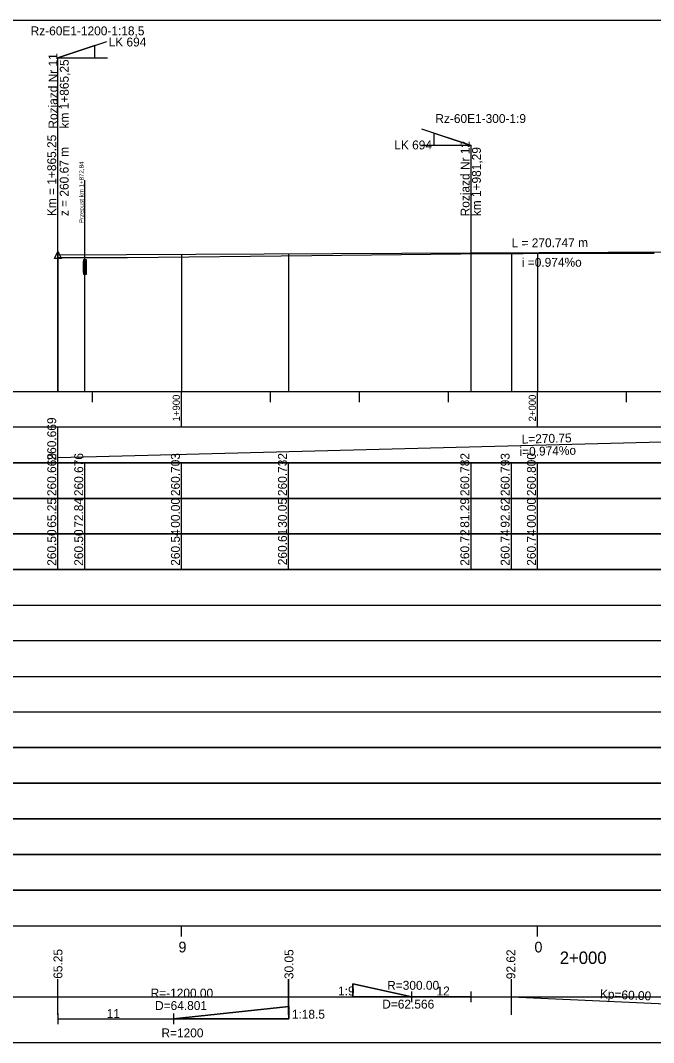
# Model space of a CAD drawing. Extents: x 6445630 to 6518227, y 5499240 to 5511716.
# Drawn here: x 6452385.9 to 6452563.8, y 5505473.3 to 5505760.3 of the extents above; entities that cross this region are included whole.
import ezdxf

# ---------------------------------------------------------------- set-up
doc = ezdxf.new("R2010")
doc.units = 0
for name, color, linetype in [('TOR_PROF-obiekty+opisy', 7, 'Continuous'), ('TOR_PROF-opisy pomocnicze', 7, 'Continuous'), ('TOR_PROF-rozjazdy', 7, 'Continuous'), ('TOR_PROF-tabelka-geometria T1', 7, 'Continuous'), ('TOR_PROF-tabelka-kilometracja', 7, 'Continuous'), ('TOR_PROF-tabelka-odleglosci T1', 7, 'Continuous'), ('TOR_PROF-tabelka-pochylenia proj T1', 7, 'Continuous'), ('TOR_PROF-tabelka-rodzaj rowu T1', 7, 'Continuous'), ('TOR_PROF-tabelka-rowyT1', 7, 'Continuous'), ('TOR_PROF-tabelka-rurociagi T1', 7, 'Continuous'), ('TOR_PROF-tabelka-rzedne istn T1', 7, 'Continuous'), ('TOR_PROF-tabelka-rzedne istn T2', 7, 'Continuous'), ('TOR_PROF-tabelka-rzedne proj T1', 7, 'Continuous'), ('TOR_PROF-tabelka-teren istniejacy T1', 7, 'Continuous'), ('TOR_PROF-tabelka-warstwa ochronna T1', 7, 'Continuous'), ('TOR_PROF-tor istniejacy T2', 7, 'Continuous'), ('TOR_PROF-tor projektowany', 7, 'Continuous'), ('TOR_PROF-uklad odniesienia', 7, 'Continuous'), ('TOR_PROF-warstwa ochronna', 7, 'Continuous'), ('TOR_RAMKI-MASKA WYCIECIA', 7, 'Continuous')]:
    doc.layers.add(name, color=color, linetype=linetype)

msp = doc.modelspace()

# ---------------------------------------------------------------- linework, layer by layer
at = {"layer": 'TOR_PROF-obiekty+opisy'}
for p, q in [((6452404.05, 5505694.53), (6452404.05, 5505715.53)), ((6452404.05, 5505656.15), (6452404.05, 5505694.53))]:
    msp.add_line(p, q, dxfattribs=at)
for points in [[(6452404.53, 5505693.15), (6452403.61, 5505693.15), (6452403.61, 5505689.07), (6452404.53, 5505689.07)], [(6452404.44, 5505692.61), (6452403.69, 5505692.61), (6452403.69, 5505689.61), (6452404.44, 5505689.61)]]:
    msp.add_lwpolyline(points, close=True, dxfattribs=at)
for points in [[(6452404.53, 5505689.07), (6452404.53, 5505693.15), (6452403.61, 5505693.15), (6452403.61, 5505689.07), (6452404.53, 5505689.07)], [(6452404.44, 5505689.61), (6452403.69, 5505689.61), (6452403.69, 5505692.61), (6452404.44, 5505692.61), (6452404.44, 5505689.61)]]:
    msp.add_lwpolyline(points, dxfattribs=at)
at = {"layer": 'TOR_PROF-opisy pomocnicze'}
msp.add_line((6452396.47, 5505694.49), (6452396.47, 5505714.49), dxfattribs=at)
msp.add_lwpolyline([(6452396.47, 5505695.49), (6452397.47, 5505693.49), (6452395.47, 5505693.49)], close=True, dxfattribs=at)
at = {"layer": 'TOR_PROF-rozjazdy'}
for p, q in [((6452396.47, 5505749.83), (6452410.24, 5505754.41)), ((6452396.47, 5505656.15), (6452396.47, 5505749.83)), ((6452396.47, 5505749.83), (6452410.38, 5505749.83)), ((6452396.47, 5505749.83), (6452410.38, 5505749.83)), ((6452512.5, 5505725.2), (6452498.72, 5505729.78)), ((6452512.5, 5505725.2), (6452498.58, 5505725.2)), ((6452512.5, 5505725.2), (6452498.58, 5505725.2)), ((6452512.5, 5505656.15), (6452512.5, 5505725.2)), ((6452495.9, 5505484.66), (6452495.9, 5505487.63)), ((6452512.52, 5505484.66), (6452512.52, 5505487.63)), ((6452479.29, 5505486.15), (6452495.9, 5505486.15)), ((6452396.47, 5505481.47), (6452396.47, 5505478.5)), ((6452428.88, 5505481.47), (6452428.88, 5505478.5)), ((6452461.28, 5505479.99), (6452428.88, 5505479.99))]:
    msp.add_line(p, q, dxfattribs=at)
for points in [[(6452396.47, 5505749.83), (6452406.86, 5505749.83), (6452406.86, 5505753.28), (6452396.47, 5505749.83)], [(6452512.5, 5505725.2), (6452502.1, 5505725.2), (6452502.1, 5505728.66), (6452512.5, 5505725.2)], [(6452495.9, 5505486.15), (6452479.29, 5505489.82), (6452479.29, 5505486.15)], [(6452512.52, 5505486.15), (6452495.9, 5505486.15), (6452479.29, 5505486.15), (6452479.29, 5505489.82), (6452495.9, 5505486.15)], [(6452396.47, 5505479.99), (6452428.88, 5505479.99), (6452461.28, 5505479.99), (6452461.28, 5505483.48), (6452428.88, 5505479.99)], [(6452428.88, 5505479.99), (6452461.28, 5505483.48), (6452461.28, 5505479.99)]]:
    msp.add_lwpolyline(points, dxfattribs=at)
at = {"layer": 'TOR_PROF-tabelka-geometria T1'}
for points in [[(6452396.47, 5505481.15), (6452396.47, 5505491.15)], [(6452461.27, 5505481.15), (6452461.27, 5505491.15)], [(6452461.28, 5505481.15), (6452461.28, 5505491.15)], [(6452523.83, 5505481.15), (6452523.83, 5505491.15)], [(6452396.47, 5505479.99), (6452461.28, 5505479.99), (6452461.27, 5505486.15), (6452523.83, 5505486.15), (6452523.83, 5505486.15), (6452583.83, 5505483.48), (6452583.83, 5505483.48), (6452667.79, 5505483.48), (6452667.79, 5505483.48), (6452727.79, 5505486.15), (6452727.79, 5505486.15), (6452779.05, 5505486.15), (6452779.05, 5505486.15), (6452879.05, 5505483.48), (6452879.05, 5505483.48), (6453017.46, 5505483.48), (6453017.46, 5505483.48), (6453117.46, 5505486.15), (6453117.46, 5505486.15), (6453180.24, 5505486.15), (6453180.24, 5505488.81), (6453270.52, 5505488.81), (6453270.52, 5505486.15), (6453440.82, 5505486.15)], [(6452331.21, 5505486.15), (6453531.21, 5505486.15)]]:
    msp.add_lwpolyline(points, dxfattribs=at)
at = {"layer": 'TOR_PROF-tabelka-kilometracja'}
for points in [[(6452431.21, 5505503.15), (6452431.21, 5505506.15)], [(6452531.21, 5505503.15), (6452531.21, 5505506.15)], [(6452531.21, 5505503.15), (6452531.21, 5505506.15)]]:
    msp.add_lwpolyline(points, dxfattribs=at)
at = {"layer": 'TOR_PROF-tabelka-odleglosci T1'}
msp.add_lwpolyline([(6452331.21, 5505616.15), (6453531.21, 5505616.15), (6453531.21, 5505626.15), (6452331.21, 5505626.15)], close=True, dxfattribs=at)
for points in [[(6452396.47, 5505616.15), (6452396.47, 5505626.15)], [(6452404.05, 5505616.15), (6452404.05, 5505626.15)], [(6452431.21, 5505616.15), (6452431.21, 5505626.15)], [(6452461.27, 5505616.15), (6452461.27, 5505626.15)], [(6452512.5, 5505616.15), (6452512.5, 5505626.15)], [(6452523.83, 5505616.15), (6452523.83, 5505626.15)], [(6452531.21, 5505616.15), (6452531.21, 5505626.15)]]:
    msp.add_lwpolyline(points, dxfattribs=at)
at = {"layer": 'TOR_PROF-tabelka-pochylenia proj T1'}
msp.add_lwpolyline([(6452331.21, 5505636.15), (6453531.21, 5505636.15), (6453531.21, 5505646.15), (6452331.21, 5505646.15)], close=True, dxfattribs=at)
for points in [[(6452396.47, 5505636.15), (6452396.47, 5505646.15)], [(6452396.47, 5505637.65), (6452667.21, 5505644.65)]]:
    msp.add_lwpolyline(points, dxfattribs=at)
at = {"layer": 'TOR_PROF-tabelka-rodzaj rowu T1'}
for points in [[(6452331.21, 5505576.15), (6453531.21, 5505576.15), (6453531.21, 5505586.15), (6452331.21, 5505586.15)], [(6452331.21, 5505556.15), (6453531.21, 5505556.15), (6453531.21, 5505566.15), (6452331.21, 5505566.15)], [(6452331.21, 5505546.15), (6453531.21, 5505546.15), (6453531.21, 5505556.15), (6452331.21, 5505556.15)]]:
    msp.add_lwpolyline(points, close=True, dxfattribs=at)
at = {"layer": 'TOR_PROF-tabelka-rowyT1'}
msp.add_lwpolyline([(6452331.21, 5505576.15), (6453531.21, 5505576.15), (6453531.21, 5505586.15), (6452331.21, 5505586.15)], close=True, dxfattribs=at)
at = {"layer": 'TOR_PROF-tabelka-rurociagi T1'}
for points in [[(6452331.21, 5505556.15), (6453531.21, 5505556.15), (6453531.21, 5505566.15), (6452331.21, 5505566.15)], [(6452331.21, 5505536.15), (6453531.21, 5505536.15), (6453531.21, 5505546.15), (6452331.21, 5505546.15)], [(6452331.21, 5505526.15), (6453531.21, 5505526.15), (6453531.21, 5505536.15), (6452331.21, 5505536.15)]]:
    msp.add_lwpolyline(points, close=True, dxfattribs=at)
at = {"layer": 'TOR_PROF-tabelka-rzedne istn T1'}
msp.add_lwpolyline([(6452331.21, 5505606.15), (6453531.21, 5505606.15), (6453531.21, 5505616.15), (6452331.21, 5505616.15)], close=True, dxfattribs=at)
for points in [[(6452396.47, 5505606.15), (6452396.47, 5505616.15)], [(6452404.05, 5505606.15), (6452404.05, 5505616.15)], [(6452431.21, 5505606.15), (6452431.21, 5505616.15)], [(6452461.27, 5505606.15), (6452461.27, 5505616.15)], [(6452512.5, 5505606.15), (6452512.5, 5505616.15)], [(6452523.83, 5505606.15), (6452523.83, 5505616.15)], [(6452531.21, 5505606.15), (6452531.21, 5505616.15)]]:
    msp.add_lwpolyline(points, dxfattribs=at)
at = {"layer": 'TOR_PROF-tabelka-rzedne proj T1'}
msp.add_lwpolyline([(6452331.21, 5505626.15), (6453531.21, 5505626.15), (6453531.21, 5505636.15), (6452331.21, 5505636.15)], close=True, dxfattribs=at)
for points in [[(6452396.47, 5505626.15), (6452396.47, 5505636.15)], [(6452404.05, 5505626.15), (6452404.05, 5505636.15)], [(6452431.21, 5505626.15), (6452431.21, 5505636.15)], [(6452461.27, 5505626.15), (6452461.27, 5505636.15)], [(6452512.5, 5505626.15), (6452512.5, 5505636.15)], [(6452523.83, 5505626.15), (6452523.83, 5505636.15)], [(6452531.21, 5505626.15), (6452531.21, 5505636.15)]]:
    msp.add_lwpolyline(points, dxfattribs=at)
at = {"layer": 'TOR_PROF-tabelka-teren istniejacy T1'}
for points in [[(6452331.21, 5505596.15), (6453531.21, 5505596.15), (6453531.21, 5505606.15), (6452331.21, 5505606.15)], [(6452331.21, 5505576.15), (6453531.21, 5505576.15), (6453531.21, 5505586.15), (6452331.21, 5505586.15)]]:
    msp.add_lwpolyline(points, close=True, dxfattribs=at)
at = {"layer": 'TOR_PROF-tabelka-warstwa ochronna T1'}
msp.add_lwpolyline([(6452331.21, 5505516.15), (6453531.21, 5505516.15), (6453531.21, 5505526.15), (6452331.21, 5505526.15)], close=True, dxfattribs=at)
at = {"layer": 'TOR_PROF-tor istniejacy T2'}
msp.add_lwpolyline([(6452563.95, 5505694.9), (6452562.42, 5505694.91), (6452560.89, 5505694.91), (6452559.36, 5505694.91), (6452557.82, 5505694.91), (6452556.29, 5505694.91), (6452554.76, 5505694.91), (6452553.23, 5505694.91), (6452551.7, 5505694.91), (6452550.16, 5505694.91), (6452548.63, 5505694.91), (6452547.1, 5505694.91), (6452545.57, 5505694.91), (6452544.03, 5505694.9), (6452542.5, 5505694.9), (6452540.97, 5505694.9), (6452539.43, 5505694.89), (6452537.9, 5505694.89), (6452536.37, 5505694.88), (6452534.84, 5505694.88), (6452533.3, 5505694.87), (6452531.77, 5505694.87), (6452530.24, 5505694.86), (6452528.71, 5505694.86), (6452527.17, 5505694.85), (6452525.64, 5505694.84), (6452524.11, 5505694.83), (6452522.58, 5505694.82), (6452521.04, 5505694.82), (6452519.51, 5505694.81), (6452517.98, 5505694.8), (6452467.79, 5505694.25), (6452415.96, 5505693.7), (6452396.47, 5505693.64)], dxfattribs=at)
at = {"layer": 'TOR_PROF-tor projektowany'}
msp.add_line((6452396.47, 5505694.49), (6452667.21, 5505695.81), dxfattribs=at)
for points in [[(6452396.47, 5505694.49), (6452396.47, 5505661.15), (6452396.47, 5505656.15), (6452396.47, 5505656.15)], [(6452396.47, 5505694.49), (6452396.47, 5505661.15), (6452396.47, 5505656.15), (6452396.47, 5505656.15)], [(6452396.47, 5505694.49), (6452396.47, 5505661.15), (6452396.47, 5505656.15), (6452396.47, 5505656.15)], [(6452396.47, 5505694.49), (6452396.47, 5505661.15), (6452396.47, 5505656.15), (6452396.47, 5505656.15)], [(6452431.21, 5505694.66), (6452431.21, 5505661.15), (6452431.21, 5505656.15), (6452431.21, 5505656.15)], [(6452431.21, 5505694.66), (6452431.21, 5505661.15), (6452431.21, 5505656.15), (6452431.21, 5505656.15)], [(6452461.27, 5505694.81), (6452461.27, 5505661.15), (6452461.27, 5505656.15), (6452461.27, 5505656.15)], [(6452461.27, 5505694.81), (6452461.27, 5505661.15), (6452461.27, 5505656.15), (6452461.27, 5505656.15)], [(6452523.83, 5505695.11), (6452523.83, 5505661.15), (6452523.83, 5505656.15), (6452523.83, 5505656.15)], [(6452523.83, 5505695.11), (6452523.83, 5505661.15), (6452523.83, 5505656.15), (6452523.83, 5505656.15)], [(6452531.21, 5505695.15), (6452531.21, 5505661.15), (6452531.21, 5505656.15), (6452531.21, 5505656.15)], [(6452531.21, 5505695.15), (6452531.21, 5505661.15), (6452531.21, 5505656.15), (6452531.21, 5505656.15)]]:
    msp.add_lwpolyline(points, dxfattribs=at)
at = {"layer": 'TOR_PROF-uklad odniesienia'}
for p, q in [((6452331.21, 5505656.15), (6453531.21, 5505656.15)), ((6452406.21, 5505653.15), (6452406.21, 5505656.15)), ((6452431.21, 5505646.15), (6452431.21, 5505656.15)), ((6452456.21, 5505653.15), (6452456.21, 5505656.15)), ((6452481.21, 5505653.15), (6452481.21, 5505656.15)), ((6452506.21, 5505653.15), (6452506.21, 5505656.15)), ((6452531.21, 5505646.15), (6452531.21, 5505656.15)), ((6452556.21, 5505653.15), (6452556.21, 5505656.15))]:
    msp.add_line(p, q, dxfattribs=at)
at = {"layer": 'TOR_PROF-warstwa ochronna'}
msp.add_lwpolyline([(6452331.21, 5505506.15), (6453531.21, 5505506.15), (6453531.21, 5505516.15), (6452331.21, 5505516.15)], close=True, dxfattribs=at)
at = {"layer": 'TOR_RAMKI-MASKA WYCIECIA'}
msp.add_lwpolyline([(6452249.83, 5505473.34), (6453559.83, 5505473.34), (6453559.83, 5505760.34), (6452249.83, 5505760.34)], close=True, dxfattribs=at)

# ---------------------------------------------------------------- texts
at = {"layer": 'TOR_PROF-obiekty+opisy'}
msp.add_text('Przepust km 1+872,84', height=1.25, rotation=90, dxfattribs=at).set_placement((6452403.7, 5505703.39))
at = {"layer": 'TOR_PROF-opisy pomocnicze'}
for s, rotation, p in [('Km = 1+865.25', 90, (6452395.97, 5505705.39)), ('z = 260.67 m', 90, (6452399.47, 5505705.39)), ('L = 270.747 m', 0.279, (6452523.89, 5505696.61)), ('  i =0.974%o', 0.279, (6452524.92, 5505691.12)), ('65.25', 90, (6452397.72, 5505491.25)), ('30.05', 90, (6452462.61, 5505491.16)), ('92.62', 90, (6452524.94, 5505491.13))]:
    msp.add_text(s, height=2.5, rotation=rotation, dxfattribs=at).set_placement(p)
at = {"layer": 'TOR_PROF-rozjazdy'}
for s, p in [('Rz-60E1-1200-1:18,5', (6452388.8, 5505756.16)), ('LK 694', (6452410.7, 5505753.03)), ('Rz-60E1-300-1:9', (6452502.48, 5505731.54)), ('LK 694', (6452490.94, 5505724.13)), ('R=300.00', (6452488.95, 5505488.16)), ('1:9', (6452475.16, 5505486.57)), ('12', (6452502.8, 5505486.56)), ('11', (6452410.17, 5505480.24)), ('R=1200', (6452425.54, 5505474.8))]:
    msp.add_text(s, height=2.5, dxfattribs=at).set_placement(p)
for s, rotation, p in [('Rozjazd Nr 11', 90, (6452396.32, 5505729.95)), ('km 1+865,25', 90, (6452399.5, 5505729.99)), ('Rozjazd Nr 12', 90, (6452512.08, 5505705.32)), ('km 1+981,29', 90, (6452515.27, 5505705.36)), ('1:18.5', 359.9963, (6452462.17, 5505480.04))]:
    msp.add_text(s, height=2.5, rotation=rotation, dxfattribs=at).set_placement(p)
at = {"layer": 'TOR_PROF-tabelka-geometria T1'}
for s, p in [('R=-1200.00', (6452422.5, 5505485.98)), ('D=64.801', (6452423.75, 5505482.48)), ('D=62.566', (6452487.56, 5505482.88))]:
    msp.add_text(s, height=2.5, dxfattribs=at).set_placement(p)
msp.add_text('Kp=60.00', height=2.5, rotation=357.4552, dxfattribs=at).set_placement((6452548.66, 5505485.79))
at = {"layer": 'TOR_PROF-tabelka-kilometracja'}
for s, p in [('9', (6452430.32, 5505498.65)), ('0', (6452530.32, 5505498.65))]:
    msp.add_text(s, height=3, dxfattribs=at).set_placement(p)
msp.add_text('2+000', height=3.5, rotation=360, dxfattribs=at).set_placement((6452537.42, 5505495.4))
at = {"layer": 'TOR_PROF-tabelka-odleglosci T1'}
for s, p in [('65.25', (6452395.97, 5505617.88)), ('72.84', (6452403.55, 5505617.89)), ('00.00', (6452430.71, 5505617.89)), ('30.05', (6452460.77, 5505617.88)), ('81.29', (6452512, 5505617.89)), ('92.62', (6452523.33, 5505617.91)), ('00.00', (6452530.71, 5505617.89))]:
    msp.add_text(s, height=2.5, rotation=90, dxfattribs=at).set_placement(p)
at = {"layer": 'TOR_PROF-tabelka-pochylenia proj T1'}
for s, rotation, p in [('260.669', 90, (6452395.97, 5505636.78)), ('L=270.75', 1.481, (6452526.75, 5505641.52)), ('i=0.974%o', 1.481, (6452526.14, 5505638))]:
    msp.add_text(s, height=2.5, rotation=rotation, dxfattribs=at).set_placement(p)
at = {"layer": 'TOR_PROF-tabelka-rzedne istn T1'}
for s, p in [('260.50', (6452395.97, 5505607.21)), ('260.50', (6452403.55, 5505607.21)), ('260.54', (6452430.71, 5505607.22)), ('260.61', (6452460.77, 5505607.38)), ('260.72', (6452512, 5505607.22)), ('260.74', (6452523.33, 5505607.22)), ('260.74', (6452530.71, 5505607.22))]:
    msp.add_text(s, height=2.5, rotation=90, dxfattribs=at).set_placement(p)
at = {"layer": 'TOR_PROF-tabelka-rzedne istn T2'}
for s, p in [('Rz-60E1-1200-1:18,5', (6452388.8, 5505756.16)), ('LK 694', (6452410.7, 5505753.03))]:
    msp.add_text(s, height=2.5, dxfattribs=at).set_placement(p)
at = {"layer": 'TOR_PROF-tabelka-rzedne proj T1'}
for s, p in [('260.669', (6452395.97, 5505626.78)), ('260.676', (6452403.55, 5505626.78)), ('260.703', (6452430.71, 5505626.78)), ('260.732', (6452460.77, 5505626.79)), ('260.782', (6452512, 5505626.79)), ('260.793', (6452523.33, 5505626.78)), ('260.800', (6452530.71, 5505626.78))]:
    msp.add_text(s, height=2.5, rotation=90, dxfattribs=at).set_placement(p)
at = {"layer": 'TOR_PROF-uklad odniesienia'}
for s, p in [('1+900', (6452430.71, 5505647.75)), ('2+000', (6452530.71, 5505647.75))]:
    msp.add_text(s, height=2, rotation=90, dxfattribs=at).set_placement(p)

doc.saveas('drawing.dxf')
